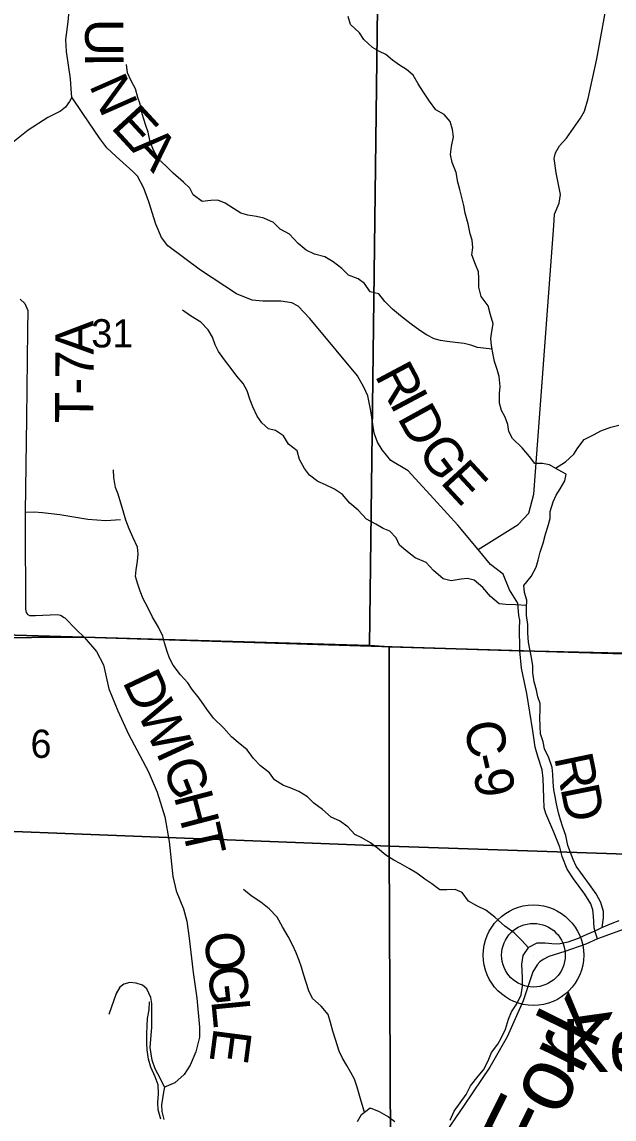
# Model space of a CAD drawing. Extents: x 2043100 to 2470832, y 443715 to 810583.
# Drawn here: x 2228291 to 2232918, y 603477 to 612057 of the extents above; entities that cross this region are included whole.
import ezdxf

# ---------------------------------------------------------------- set-up
doc = ezdxf.new("R2010")
doc.units = 0
for name, color, linetype in [('GM_X_County_Road', 7, 'Continuous'), ('GM_X_County_Road_Text', 7, 'Continuous'), ('GM_X_Minor_River', 7, 'Continuous'), ('GM_X_Minor_River_Text', 7, 'Continuous'), ('GM_X_Section', 7, 'Continuous'), ('GM_X_Section_Text', 7, 'Continuous'), ('GM_X_Township', 7, 'Continuous'), ('GM_X_Township_Road', 7, 'Continuous'), ('GM_X_Township_Road_Text', 7, 'Continuous'), ('GM_X_Township_ROW', 7, 'Continuous'), ('GM_X_Unincorporated', 7, 'Continuous'), ('GM_X_Unincorporated_Location', 7, 'Continuous'), ('GM_X_Unincorporated_Text', 7, 'Continuous')]:
    doc.layers.add(name, color=color, linetype=linetype)

msp = doc.modelspace()

# ---------------------------------------------------------------- linework, layer by layer
at = {"layer": 'GM_X_County_Road'}
for points in [[(2232181.2, 607161), (2232179.8, 607309.4), (2232180.7, 607379.5), (2232173.1, 607415.6), (2232165.8, 607511), (2232101.1, 607616.2), (2232052.6, 607737.5), (2231951.5, 607814.4), (2231856.6, 607932.1), (2231696.7, 608121.7), (2231534.9, 608299.7), (2231308.4, 608546.4), (2231173.6, 608628.4), (2231106.6, 608711.4), (2231069.4, 608770), (2231044.2, 608840.4), (2231016.4, 609017.1), (2230993.9, 609133.6), (2230962.7, 609200.1), (2230913.8, 609288.9), (2230746.2, 609491.4), (2230541.2, 609738.4), (2230448.3, 609833.8), (2230400.6, 609860.4), (2230314.7, 609873.5), (2230174.6, 609873.3), (2230090.6, 609880.3), (2229967.2, 609932), (2229687.3, 610115.8), (2229431.5, 610305.4), (2229382.3, 610372.1), (2229337.5, 610474.9), (2229283.7, 610649.9), (2229243, 610756.6), (2229194.2, 610851.4), (2229158.6, 610887.9), (2229026, 611003.8), (2228954.8, 611072.9), (2228899.7, 611145.7), (2228768, 611339.7), (2228679.6, 611469.1), (2228677.9, 611497.2), (2228669.4, 611611.5), (2228640.1, 611826.3), (2228633.2, 611918.5), (2228653, 612056.6), (2228671.6, 612258.7)], [(2232789.7, 604887.4), (2232774.2, 604933.7), (2232762.7, 604973.9), (2232757.9, 605064.1), (2232752.5, 605114.3), (2232737.1, 605160.5), (2232690, 605235.2), (2232601.4, 605356.6), (2232552.3, 605431.3), (2232513.6, 605530), (2232494.5, 605604.4), (2232447.9, 605721.2), (2232383.7, 605868.2), (2232372.3, 605910.4), (2232369.2, 605988.6), (2232365.2, 606140.9), (2232356, 606209.2), (2232325.2, 606305.7), (2232302.2, 606386.2), (2232283.8, 606512.6), (2232235.5, 606805.8), (2232193.9, 607002.6), (2232181.4, 607137.8), (2232181.2, 607161)], [(2234421.3, 607165.6), (2234400.7, 607082.4), (2234322, 606707.3), (2234262, 606551.8), (2234200.3, 606422.3), (2234139.3, 606351), (2234104.6, 606299.3), (2234082.2, 606263.6), (2234057.3, 606195.7), (2234021.2, 606033.9), (2233965.9, 605774.2), (2233924.9, 605538.3), (2233912.2, 605484.3), (2233893.5, 605432.5), (2233847, 605397), (2233800.7, 605373.5), (2233631.4, 605285.5), (2233512.5, 605222.9), (2233458.1, 605193.5), (2233385.4, 605144.3), (2233300.7, 605091.3), (2233024.9, 604972.6), (2232789.7, 604887.4)], [(2232789.7, 604887.4), (2232697, 604844.5), (2232534.2, 604788.4), (2232407.6, 604748), (2232363.2, 604724.5), (2232339, 604706.7), (2232316.7, 604683), (2232284, 604629.3), (2232207, 604401.9), (2232081.4, 604121), (2231948.3, 603884.2), (2231746.3, 603586.2), (2231572.9, 603330), (2231509.5, 603224.6)]]:
    msp.add_lwpolyline(points, dxfattribs=at)
at = {"layer": 'GM_X_Minor_River'}
for points in [[(2231648.2, 611082.6), (2231663.5, 611158.8), (2231655, 611216.8), (2231636.5, 611278.7), (2231590.1, 611332.3), (2231525.8, 611369.8), (2231475.2, 611437.4), (2231428.6, 611507.1), (2231388.1, 611572.8), (2231347.5, 611640.5), (2231297.2, 611684.1), (2231240.9, 611717.7), (2231186.6, 611759.2), (2231134.2, 611802.8), (2231084.1, 611826.4), (2231029.8, 611858), (2230963.3, 611919.5), (2230928.9, 611971.2), (2230858.4, 612036.7), (2230839.8, 612098.6)], [(2231964.7, 609499.2), (2231850, 609510.9), (2231799.9, 609528.4), (2231745.8, 609542), (2231675.7, 609551.4), (2231613.7, 609556.8), (2231561.7, 609566.4), (2231511.6, 609580), (2231453.4, 609609.5), (2231399.1, 609645.1), (2231332.7, 609694.5), (2231250.2, 609759.9), (2231185.8, 609811.4), (2231127.3, 609870.9), (2231080.8, 609930.6), (2231012.7, 609946), (2230968.2, 610011.7), (2230917.9, 610047.3), (2230843.7, 610076.7), (2230791.3, 610128.2), (2230722.9, 610179.7), (2230658.6, 610221.2), (2230578.4, 610240.5), (2230512.2, 610272), (2230449.8, 610323.5), (2230381.2, 610396.9), (2230308.9, 610436.4), (2230256.5, 610488), (2230182.2, 610521.3), (2230124.2, 610534.8), (2230056.1, 610546.3), (2230002, 610561.8), (2229943.7, 610599.3), (2229879.4, 610638.8), (2229821.2, 610664.3), (2229767.3, 610661.9), (2229699.4, 610653.3), (2229629, 610704.7), (2229602.6, 610756.5), (2229552.2, 610804.2), (2229471.6, 610873.5), (2229417.2, 610929.1), (2229358.7, 610984.6), (2229320.2, 611054.4), (2229293.6, 611120.2), (2229276.9, 611196.1), (2229258.5, 611248), (2229240, 611303.9), (2229225.5, 611357.8), (2229215, 611413.8), (2229196.6, 611465.7), (2229178, 611533.6), (2229145.5, 611597.4), (2229115, 611659.2), (2229108.4, 611725.2)], [(2232826.3, 604976.7), (2232836.7, 605051.6), (2232836.3, 605101.7), (2232815.7, 605171.5), (2232779.1, 605239.3), (2232726.5, 605310.9), (2232675.9, 605380.5), (2232621.3, 605454.1), (2232598.9, 605505.9), (2232576.4, 605561.8), (2232557.9, 605617.7), (2232541.3, 605693.6), (2232516.7, 605759.4), (2232500.2, 605817.3), (2232483.7, 605873.2), (2232469.1, 605943.2), (2232456.6, 605999.1), (2232446.1, 606053), (2232441.6, 606113.1), (2232439.1, 606175.1), (2232434.6, 606227.1), (2232408, 606302.9), (2232375.4, 606372.7), (2232362.9, 606426.6), (2232344.3, 606490.5), (2232339.8, 606548.5), (2232337.2, 606618.6), (2232340.7, 606674.6), (2232340.3, 606726.7), (2232321.8, 606778.6), (2232311.3, 606832.5), (2232292.8, 606896.4), (2232284.2, 606966.4), (2232283.7, 607022.4), (2232273.1, 607086.4), (2232258.6, 607152.3), (2232248.1, 607206.3), (2232245.4, 607278.3), (2232242.9, 607344.4), (2232234.3, 607414.3), (2232233.7, 607474.4), (2232237.2, 607534.5), (2232218.7, 607594.4), (2232214.2, 607650.4), (2232269.5, 607720.9), (2232308.8, 607793.3), (2232324.4, 607847.5), (2232341.8, 607909.7), (2232363.2, 607979.9), (2232382.5, 608050.2), (2232400, 608108.4), (2232419.4, 608174.6), (2232418.9, 608228.6), (2232442.2, 608304.9), (2232465.8, 608355.2), (2232497.3, 608405.5), (2232532.7, 608467.8), (2232544.3, 608520), (2232480, 608555.4), (2232413.7, 608592.9), (2232359.6, 608604.4), (2232297.7, 608603.9), (2232257.2, 608657.6), (2232200.7, 608727.2), (2232124.1, 608800.6), (2232095.6, 608854.4), (2232087.1, 608908.4), (2232066.6, 608966.2), (2232038.2, 609018), (2232023.7, 609076), (2232023, 609152), (2232028.5, 609206.1), (2232019.9, 609284.1), (2232003.4, 609340), (2231984.9, 609401.9), (2231972.4, 609453.9), (2231959.8, 609527.8), (2231955.3, 609581.8), (2231962.8, 609635.9), (2231972.3, 609696.1), (2231951.7, 609766), (2231935, 609835.9), (2231880.4, 609909.5), (2231861.8, 609983.4), (2231861.2, 610053.4), (2231858.7, 610103.5), (2231834.2, 610161.3), (2231807.6, 610235.2), (2231815.1, 610293.3), (2231808.6, 610349.3), (2231794.2, 610401.2), (2231777.5, 610479.1), (2231754.8, 610561), (2231744.2, 610621), (2231731.8, 610674.9), (2231713.1, 610746.8), (2231696.6, 610804.7), (2231684, 610880.7), (2231653.3, 610958.5), (2231638.8, 611020.4), (2231648.2, 611082.6)], [(2232234.8, 607493.3), (2232147.6, 607499.7), (2232071.6, 607501), (2232019.6, 607506.6), (2231953.1, 607564), (2231892.6, 607633.6), (2231826.1, 607691), (2231774, 607704.6), (2231722.1, 607700.2), (2231646.3, 607685.5), (2231582.2, 607702.9), (2231507.7, 607766.3), (2231449.1, 607829.9), (2231364.9, 607867.2), (2231290.4, 607922.6), (2231240.1, 607966.2), (2231215.6, 608022), (2231165.2, 608073.7), (2231115, 608095.2), (2231056.7, 608130.8), (2230984.5, 608168.2), (2230917.9, 608239.7), (2230853.5, 608293.1), (2230796.9, 608360.7), (2230732.6, 608402.2), (2230664.3, 608437.6), (2230604.1, 608463.1), (2230537.7, 608512.6), (2230499.3, 608564.3), (2230458.7, 608634), (2230442.1, 608701.9), (2230373.7, 608755.4), (2230335.2, 608821.1), (2230272.8, 608862.6), (2230218.8, 608876.2), (2230166.4, 608921.7), (2230128, 608973.4), (2230095.3, 609047.2), (2230072.8, 609107.1), (2230050.3, 609172.9), (2230019.8, 609228.7), (2229971.3, 609286.4), (2229918.7, 609356), (2229874.2, 609415.6), (2229825.7, 609479.3), (2229801.3, 609533.1), (2229778.8, 609591), (2229746.3, 609648.8), (2229687.8, 609708.3), (2229609.4, 609759.7), (2229545, 609803.2)], [(2232461, 608566.2), (2232539.4, 608618), (2232604.8, 608676.6), (2232634.4, 608726.9), (2232683.8, 608791.4), (2232763.4, 608830.1), (2232815.1, 608860.6), (2232892.7, 608889.3), (2232954.6, 608903.8)], [(2232249.2, 604816.6), (2232196.7, 604873.9), (2232136.3, 604933.5), (2232063.9, 604984.9), (2231985.3, 605056.3), (2231914.8, 605109.7), (2231846.6, 605145.1), (2231780.3, 605182.6), (2231729.8, 605248.2), (2231677.6, 605273.8), (2231611.6, 605271.2), (2231555.7, 605268.7), (2231493.3, 605316.2), (2231439, 605353.8), (2231376.7, 605399.3), (2231320.4, 605434.8), (2231246.1, 605476.2), (2231195.9, 605501.8), (2231135.6, 605541.3), (2231069.2, 605594.8), (2231014.8, 605636.3), (2230946.5, 605677.8), (2230892.3, 605703.3), (2230837.8, 605762.9), (2230771.5, 605808.3), (2230707.3, 605837.8), (2230640.8, 605897.3), (2230572.4, 605948.7), (2230522, 605998.3), (2230455.7, 606037.8), (2230387.5, 606067.2), (2230335.3, 606084.8), (2230265, 606130.2), (2230226.5, 606185.9), (2230156.1, 606239.4), (2230101.6, 606296.9), (2230051.1, 606364.5), (2229980.6, 606422), (2229928.2, 606467.6), (2229867.7, 606533.1), (2229789.1, 606612.5), (2229736.5, 606684.1), (2229675.8, 606767.6), (2229621.2, 606837.2), (2229586.8, 606889), (2229530.3, 606950.5), (2229473.6, 607026.1), (2229443.2, 607081.9), (2229426.7, 607133.8), (2229406.1, 607201.7), (2229391.7, 607253.6), (2229359.1, 607325.3), (2229310.4, 607403), (2229273.8, 607476.7), (2229237.2, 607544.5), (2229214.7, 607604.3), (2229196.2, 607660.2), (2229177.7, 607720.1), (2229183.3, 607772.2), (2229194.6, 607840.3), (2229200.1, 607896.5), (2229193.7, 607948.4), (2229161.1, 608022.2), (2229128.4, 608094), (2229103.9, 608161.8), (2229081.2, 608233.7), (2229064.7, 608293.6), (2229044.1, 608363.5), (2229021.7, 608417.3), (2229009, 608493.3), (2229006.5, 608555.3)], [(2230967.8, 603530.8), (2230942.7, 603618.1), (2230926.2, 603672), (2230909.8, 603727.9), (2230889.2, 603789.8), (2230860.8, 603841.6), (2230830.3, 603895.3), (2230795.8, 603953.1), (2230769.4, 604008.9), (2230740.6, 604098.7), (2230720, 604164.6), (2230703.4, 604232.5), (2230684.9, 604294.4), (2230628.4, 604360), (2230561.9, 604421.4), (2230533.4, 604479.2), (2230510.8, 604545.1), (2230490.3, 604611), (2230475.8, 604664.9), (2230457.3, 604716.8), (2230432.8, 604776.6), (2230404.3, 604840.4), (2230371.7, 604904.2), (2230327.1, 604981.8), (2230286.5, 605055.5), (2230223.9, 605121), (2230157.5, 605174.5), (2230083.1, 605223.9), (2230022.7, 605271.4)], [(2231637.5, 603470), (2231668.9, 603540.3), (2231716.3, 603604.8), (2231761.7, 603669.2), (2231797.1, 603737.6), (2231856.4, 603812.2), (2231897.9, 603862.6), (2231933.2, 603932.9), (2231960.7, 603997.2), (2232010, 604063.7), (2232037.5, 604116), (2232069, 604180.3), (2232092.3, 604258.6), (2232115.7, 604314.8), (2232159.1, 604379.2), (2232192.5, 604447.6), (2232201.9, 604517.7), (2232203.3, 604583.8), (2232200.9, 604633.8), (2232198.4, 604689.8), (2232207.8, 604755.9), (2232253.2, 604822.4), (2232316.8, 604855), (2232380.8, 604855.5), (2232430.8, 604850), (2232484.8, 604848.4), (2232560.6, 604863.1), (2232640.3, 604891.8), (2232707.9, 604924.4), (2232769.7, 604949), (2232823.4, 604975.4), (2232903, 605010.2), (2232956.8, 605030.6)], [(2229377.1, 603476.4), (2229356.4, 603550.3), (2229353.9, 603606.3), (2229359.3, 603674.4), (2229356.7, 603744.5), (2229332.2, 603808.3), (2229297.5, 603884), (2229279, 603945.9), (2229270.3, 604019.9), (2229267.9, 604069.9), (2229267.3, 604142), (2229268.7, 604210), (2229272.2, 604264.1), (2229285.6, 604330.3), (2229287, 604394.3)], [(2230914.1, 603457.7), (2230943.6, 603512), (2231011.1, 603564.7), (2231083.3, 603535.3), (2231155.7, 603493.9), (2231205.9, 603458.3)]]:
    msp.add_lwpolyline(points, dxfattribs=at)
at = {"layer": 'GM_X_Section'}
for points in [[(2225830.4, 612698.5), (2231075.5, 612589), (2231007.7, 607180.2), (2225735.6, 607335.4)], [(2236416.6, 612484.5), (2236315.4, 607015.3), (2231159.8, 607169.8), (2231007.7, 607180.2), (2231075.5, 612589)], [(2225735.6, 607335.4), (2231007.7, 607180.2), (2231159.8, 607169.8), (2231161.8, 605611.2), (2225695.3, 605826.3)], [(2231159.8, 607169.8), (2236315.4, 607015.3), (2236471.5, 607008.9), (2236485.7, 605432.7), (2231161.8, 605611.2)], [(2225695.3, 605826.3), (2231161.8, 605611.2), (2231183, 600317.4), (2225622.8, 600519.7), (2225639.4, 602007.7)], [(2231161.8, 605611.2), (2236485.7, 605432.7), (2236499.3, 600090.5), (2231183, 600317.4)]]:
    msp.add_lwpolyline(points, close=True, dxfattribs=at)
at = {"layer": 'GM_X_Township'}
for points in [[(2234171.5, 633589.1), (2234072.5, 630720.1), (2233907.5, 623014), (2233904.3, 622790.6), (2233896.9, 622286.3), (2233890.3, 621836.9), (2233884.4, 621427.4), (2233882.7, 621311.5), (2233877.9, 620982.4), (2233874.4, 620743.5), (2233758.1, 612789.2), (2233675.1, 607105.9), (2232181.4, 607137.8), (2228778, 607244.9), (2226312.1, 607230.9), (2225669.9, 607239), (2225670.8, 607315.3), (2224362.8, 607365.3), (2223684.1, 607391.3), (2220321.1, 607518.2)], [(2225533.1, 595536.5), (2225566.1, 598355.5), (2225577.6, 599340.4), (2225594.9, 600820.5), (2225631.2, 603923.6), (2225640.9, 604756.9), (2225669.9, 607239), (2226312.1, 607230.9), (2228778, 607244.9), (2232181.4, 607137.8), (2233675.1, 607105.9), (2234400.7, 607082.4), (2239722.4, 606909.9)]]:
    msp.add_lwpolyline(points, dxfattribs=at)
at = {"layer": 'GM_X_Township_Road'}
for points in [[(2228679.6, 611469.1), (2228663.1, 611435.2), (2228630.5, 611389.5), (2228592.1, 611360), (2228493.4, 611309.1), (2228340, 611210.8), (2228158, 611064.8)], [(2228277.2, 609889.1), (2228314.8, 609854.5), (2228336.2, 609800.2), (2228334.2, 609647.9), (2228327.5, 608958.7), (2228316.4, 608222.5), (2228315.1, 608137.3), (2228319.4, 607464), (2228325.2, 607439.6), (2228331, 607428.9)], [(2228316.4, 608222.5), (2228387.5, 608224.7), (2228451.5, 608221.2), (2228585.8, 608204), (2228806.2, 608167.4), (2228946.3, 608158.4), (2229060.4, 608165.1)], [(2228331, 607428.9), (2228332, 607427), (2228349.6, 607415.3), (2228397.3, 607416.3), (2228568.7, 607424), (2228592.1, 607418.2), (2228621.6, 607399.3)], [(2228621.6, 607399.3), (2228627.1, 607395.8), (2228716.7, 607303.3), (2228778, 607244.9), (2228873.5, 607133.8), (2228927.1, 607029.6), (2228971.2, 606842.8), (2229041.1, 606669.6), (2229124.9, 606486.2), (2229277.3, 606197.8), (2229347.3, 606032.6), (2229406.9, 605841.5), (2229442.5, 605646.7), (2229471.1, 605373.9), (2229495.7, 605263.4), (2229553.9, 605120.4), (2229578.7, 605023.9), (2229597, 604891.5), (2229627.7, 604622.6), (2229657.2, 604423.9), (2229678.3, 604195.3), (2229677.3, 604117.1), (2229649.8, 604003.3), (2229606.5, 603897.6), (2229557.5, 603826.1), (2229486.6, 603760.9), (2229406.2, 603727.9), (2229397.6, 603687.9), (2229380.4, 603589.9), (2229383.7, 603535.8), (2229400.9, 603473.5)], [(2229406.2, 603727.9), (2229374.9, 603792.4), (2229331.9, 603869), (2229308.7, 603937.4), (2229294, 604035.8), (2229306, 604195.9), (2229306.3, 604380.2), (2229296.9, 604428.4), (2229267.8, 604496.9), (2229234.1, 604523.4), (2229184.3, 604540), (2229134.3, 604544.7), (2229088.1, 604531.2), (2229055.7, 604507.6), (2229027.1, 604459.9), (2228969, 604296.3)]]:
    msp.add_lwpolyline(points, dxfattribs=at)
at = {"layer": 'GM_X_Township_ROW'}
msp.add_lwpolyline([(2231856.6, 607932.1), (2232169.7, 608127.2), (2232252.5, 608214.6), (2232290.4, 608363.4), (2232446.7, 610464), (2232453.4, 610553.7), (2232488.2, 610640.4), (2232499.2, 610706.7), (2232466.8, 610876.5), (2232451.2, 610988.5), (2232460.5, 611032.7), (2232491.8, 611087.3), (2232547, 611148.2), (2232656.8, 611304.1), (2232686.1, 611358.6), (2232716.7, 611459.2), (2232784.3, 611768.8), (2232845.5, 612112.3), (2232886, 612312.1)], dxfattribs=at)
at = {"layer": 'GM_X_Unincorporated'}
for radius in [392.8, 249]:
    msp.add_circle((2232288, 604758.8), radius, dxfattribs=at)
at = {"layer": 'GM_X_Unincorporated_Location'}
msp.add_line((2232288, 604758.8), (2232288, 604758.8), dxfattribs=at)

# ---------------------------------------------------------------- texts
at = {"layer": 'GM_X_County_Road_Text'}
for s, rotation, p in [('U', 270.00934, (2228784.5, 612081.4)), ('I', 270.13118, (2228784.5, 611816.7)), ('N', 293.80031, (2228812.7, 611562.1)), ('E', 312.67764, (2228978.1, 611230.6)), ('A', 313.77796, (2229134.6, 611061.1)), ('R', 297.9965, (2231043.8, 609292.8)), ('I', 298.00361, (2231159.4, 609075.2)), ('D', 298.91048, (2231219.7, 608961.9)), ('G', 306.87396, (2231372.1, 608692.6)), ('E', 312.75256, (2231552, 608455.6)), ('C', 279.67857, (2231745.8, 606570.3)), ('-', 282.73463, (2231790.6, 606310.3)), ('R', 281.70796, (2232448.3, 606306.2)), ('9', 279.89524, (2231817, 606194)), ('D', 281.26279, (2232498.2, 606065.5))]:
    msp.add_text(s, height=300, rotation=rotation, dxfattribs=at).set_placement(p)
at = {"layer": 'GM_X_Minor_River_Text'}
msp.add_text('Fork', height=499.99, rotation=63.53496, dxfattribs=at).set_placement((2232311.5, 603117.8))
at = {"layer": 'GM_X_Section_Text'}
for s, height, p in [('31', 220.83, (2228833, 609511.7)), ('6', 220.8, (2228357.8, 606301.9))]:
    msp.add_text(s, height=height, rotation=0.00001, dxfattribs=at).set_placement(p)
at = {"layer": 'GM_X_Township_Road_Text'}
for s, rotation, p in [('A', 90.57072, (2228852.4, 609454.9)), ('7', 89.64806, (2228851.3, 609264.8)), ('-', 89.51675, (2228850.3, 609140.8)), ('T', 89.47715, (2228848.2, 608916.2)), ('D', 295.31378, (2229072.7, 606898.8)), ('W', 295.26828, (2229185.6, 606660.2)), ('I', 294.7915, (2229333.7, 606346.4)), ('G', 291.23995, (2229383.4, 606239.1)), ('H', 284.66088, (2229476.2, 606001.7)), ('T', 282.54974, (2229542.4, 605749.1)), ('O', 276.28911, (2229712.1, 604927.7)), ('G', 276.27825, (2229741, 604665.3)), ('L', 275.54558, (2229769.7, 604403.9)), ('E', 262.56082, (2229791.7, 604198.5))]:
    msp.add_text(s, height=300, rotation=rotation, dxfattribs=at).set_placement(p)
at = {"layer": 'GM_X_Unincorporated_Text'}
msp.add_text('Keith', height=416.67, rotation=0.00001, dxfattribs=at).set_placement((2232507, 603844.5))

doc.saveas('drawing.dxf')
